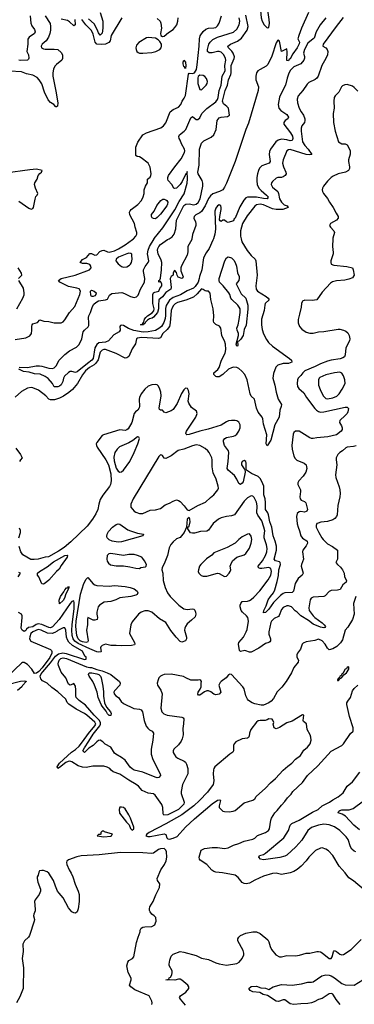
# Model space of a CAD drawing. Header units: inches. Extents: x 1384664 to 1536621, y 460766 to 646467.
# Tile 288 of 488: x 1472041 to 1475812, y 561373 to 572467. Entities that reach past the tile are written whole.
import ezdxf

# ---------------------------------------------------------------- set-up
doc = ezdxf.new("R2010")
doc.units = ezdxf.units.IN
doc.header["$MEASUREMENT"] = 0
doc.layers.add('B4576', color=7, linetype='Continuous')
doc.layers.add('B4577', color=7, linetype='Continuous')

msp = doc.modelspace()

# ---------------------------------------------------------------- linework, layer by layer
at = {"layer": 'B4576', "color": 5}
for points, elevation in [([(1474536, 570000), (1474544, 569964), (1474605, 569865), (1474650, 569812), (1474696, 569770), (1474702, 569750), (1474718, 569590), (1474704, 569470), (1474707, 569430), (1474721, 569410), (1474817, 569350), (1474840, 569330), (1474852, 569310), (1474809, 569270), (1474803, 569250), (1474797, 569190), (1474767, 569093), (1474765, 569030), (1474775, 568975), (1474790, 568928), (1474823, 568863), (1474846, 568830), (1474892, 568790), (1475080, 568650), (1475103, 568630), (1475108, 568610), (1475070, 568595), (1475010, 568594), (1474950, 568574), (1474929, 568551), (1474900, 568480), (1474894, 568430), (1474918, 568350), (1474931, 568270), (1474955, 568190), (1474991, 568130), (1474989, 568110), (1474974, 568066), (1474965, 567990), (1474917, 567903), (1474870, 567730), (1474830, 567666), (1474820, 567690), (1474825, 567790), (1474789, 567910), (1474782, 567970), (1474772, 567990), (1474730, 568046), (1474710, 568090), (1474687, 568190), (1474650, 568225), (1474639, 568250), (1474604, 568410), (1474577, 568470), (1474546, 568506), (1474510, 568536), (1474487, 568547), (1474451, 568551), (1474430, 568546), (1474395, 568530), (1474330, 568470), (1474290, 568444), (1474262, 568442), (1474250, 568448), (1474228, 568470), (1474228, 568490), (1474275, 568525), (1474291, 568549), (1474315, 568630), (1474356, 568710), (1474363, 568750), (1474360, 568810), (1474350, 568848), (1474325, 568890), (1474318, 568910), (1474308, 568990), (1474293, 569013), (1474250, 569033), (1474230, 569054), (1474227, 569070), (1474231, 569131), (1474223, 569210), (1474196, 569316), (1474187, 569387), (1474170, 569409), (1474147, 569407), (1474130, 569413), (1474109, 569429), (1474090, 569435), (1474042, 569378), (1473999, 569341), (1473914, 569306), (1473821, 569279), (1473795, 569265), (1473774, 569246), (1473758, 569222), (1473747, 569190), (1473738, 569050), (1473728, 569010), (1473705, 568975), (1473656, 568930), (1473630, 568883), (1473606, 568874), (1473415, 568885), (1473370, 568879), (1473359, 568870), (1473345, 568815), (1473310, 568758), (1473270, 568671), (1473250, 568656), (1473230, 568654), (1473128, 568708), (1473010, 568750), (1472990, 568750), (1472970, 568742), (1472950, 568722), (1472926, 568634), (1472901, 568599), (1472880, 568580), (1472829, 568550), (1472783, 568510), (1472750, 568467), (1472692, 568368), (1472638, 568302), (1472595, 568265), (1472535, 568225), (1472490, 568204), (1472434, 568186), (1472390, 568183), (1472370, 568193), (1472337, 568230), (1472253, 568293), (1472190, 568319), (1472170, 568324), (1472130, 568317), (1472061, 568279), (1471990, 568215)], 680), ([(1471990, 568865), (1472110, 568882), (1472155, 568905), (1472173, 568930), (1472180, 568970), (1472178, 569010), (1472182, 569030), (1472190, 569039), (1472243, 569057), (1472270, 569086), (1472312, 569072), (1472370, 569067), (1472431, 569051), (1472509, 569051), (1472530, 569062), (1472550, 569085), (1472603, 569170), (1472664, 569236), (1472720, 569370), (1472725, 569410), (1472710, 569435), (1472684, 569444), (1472590, 569460), (1472494, 569510), (1472479, 569530), (1472508, 569550), (1472666, 569590), (1472827, 569650), (1472847, 569670), (1472843, 569690), (1472830, 569710), (1472799, 569719), (1472750, 569720), (1472723, 569730), (1472750, 569764), (1472793, 569787), (1472830, 569834), (1472850, 569832), (1472890, 569816), (1472910, 569819), (1472945, 569855), (1472970, 569867), (1472990, 569870), (1473030, 569850), (1473049, 569849), (1473110, 569864), (1473155, 569885), (1473230, 569930), (1473311, 569989), (1473322, 570000)], 680), ([(1474224, 570000), (1474218, 569982), (1474176, 569890), (1474141, 569839), (1474114, 569786), (1474094, 569650), (1474066, 569574), (1474064, 569550), (1474052, 569510), (1474020, 569460), (1473999, 569441), (1473930, 569411), (1473852, 569368), (1473770, 569338), (1473730, 569307), (1473692, 569248), (1473685, 569215), (1473685, 569135), (1473681, 569099), (1473665, 569055), (1473638, 569010), (1473610, 568989), (1473570, 568967), (1473491, 568949), (1473433, 568947), (1473326, 568966), (1473267, 568987), (1473210, 569022), (1473190, 569027), (1473179, 569021), (1473170, 569010), (1473173, 568970), (1473164, 568950), (1473102, 568918), (1473042, 568850), (1473010, 568833), (1472935, 568825), (1472910, 568806), (1472890, 568770), (1472871, 568650), (1472855, 568630), (1472805, 568595), (1472690, 568499), (1472670, 568493), (1472630, 568505), (1472610, 568502), (1472590, 568491), (1472545, 568450), (1472534, 568430), (1472526, 568390), (1472510, 568355), (1472490, 568338), (1472471, 568329), (1472430, 568330), (1472410, 568370), (1472363, 568423), (1472327, 568447), (1472273, 568473), (1472210, 568478), (1472150, 568495), (1472085, 568505), (1472030, 568530)], 660), ([(1472034, 568554), (1472130, 568548), (1472226, 568566), (1472266, 568566), (1472290, 568564), (1472370, 568540), (1472410, 568538), (1472430, 568544), (1472453, 568567), (1472488, 568630), (1472550, 568695), (1472602, 568738), (1472681, 568779), (1472711, 568809), (1472740, 568870), (1472758, 568950), (1472770, 568970), (1472812, 569008), (1472819, 569021), (1472822, 569050), (1472817, 569110), (1472822, 569130), (1472841, 569170), (1472863, 569237), (1472878, 569262), (1472898, 569282), (1472930, 569300), (1473008, 569312), (1473030, 569320), (1473055, 569365), (1473079, 569381), (1473192, 569392), (1473223, 569383), (1473290, 569349), (1473330, 569338), (1473357, 569343), (1473376, 569364), (1473402, 569430), (1473448, 569510), (1473450, 569550), (1473436, 569630), (1473437, 569650), (1473454, 569686), (1473489, 569730), (1473497, 569750), (1473483, 569830), (1473489, 569869), (1473503, 569910), (1473556, 570000)], 660), ([(1475570, 570000), (1475566, 569910), (1475574, 569846), (1475572, 569828), (1475546, 569750), (1475546, 569730), (1475552, 569712), (1475580, 569700), (1475727, 569687), (1475790, 569670), (1475800, 569650), (1475810, 569590), (1475790, 569558), (1475750, 569544), (1475707, 569533), (1475610, 569526), (1475565, 569515), (1475543, 569497), (1475450, 569397), (1475390, 569310), (1475338, 569302), (1475253, 569307), (1475230, 569297), (1475223, 569290), (1475218, 569270), (1475213, 569230), (1475193, 569150), (1475181, 569090), (1475180, 569050), (1475193, 569010), (1475219, 568979), (1475268, 568948), (1475310, 568936), (1475350, 568937), (1475410, 568949), (1475470, 568953), (1475630, 568980), (1475650, 568981), (1475690, 568971), (1475717, 568957), (1475738, 568938), (1475755, 568910), (1475763, 568870), (1475758, 568850), (1475718, 568770), (1475710, 568690), (1475701, 568670), (1475682, 568658), (1475652, 568648), (1475550, 568632), (1475510, 568620), (1475430, 568591), (1475370, 568559), (1475255, 568510), (1475232, 568490), (1475210, 568459), (1475181, 568430), (1475171, 568410), (1475167, 568370), (1475173, 568333), (1475187, 568310), (1475242, 568262), (1475274, 568210), (1475366, 568086), (1475386, 568066), (1475410, 568052), (1475430, 568047), (1475470, 568048), (1475710, 568102), (1475730, 568102), (1475748, 568088), (1475741, 568050), (1475730, 568030), (1475710, 568006), (1475648, 567950), (1475647, 567930), (1475669, 567890), (1475675, 567870), (1475675, 567850), (1475663, 567830), (1475612, 567788), (1475512, 567768), (1475390, 567756), (1475350, 567747), (1475330, 567748), (1475310, 567756), (1475189, 567830), (1475148, 567832), (1475130, 567815), (1475123, 567796), (1475108, 567668), (1475110, 567630), (1475130, 567550), (1475144, 567524), (1475163, 567503), (1475246, 567470), (1475271, 567450), (1475275, 567430), (1475276, 567410), (1475265, 567370), (1475236, 567324), (1475187, 567270), (1475177, 567250), (1475176, 567230), (1475206, 567170), (1475207, 567150), (1475199, 567090), (1475202, 567070), (1475214, 567054), (1475250, 567038), (1475264, 567024), (1475284, 566950), (1475277, 566930), (1475270, 566925), (1475250, 566920), (1475210, 566926), (1475190, 566922), (1475170, 566904), (1475159, 566870), (1475167, 566787), (1475178, 566750), (1475196, 566710), (1475208, 566650), (1475227, 566627), (1475276, 566596), (1475281, 566590), (1475284, 566570), (1475270, 566539), (1475232, 566490), (1475230, 566470), (1475239, 566390), (1475218, 566330), (1475215, 566310), (1475234, 566230), (1475224, 566210), (1475178, 566170), (1475145, 566115), (1475128, 566030), (1475110, 566015), (1475030, 566008), (1475010, 566001), (1474979, 565981), (1474900, 565900), (1474850, 565825), (1474810, 565787), (1474790, 565785), (1474794, 565810), (1474817, 565863), (1474840, 565930), (1474867, 565970), (1474902, 566010), (1474915, 566045), (1474943, 566137), (1474956, 566204), (1474961, 566270), (1474980, 566330), (1474977, 566350), (1474970, 566359), (1474924, 566370), (1474910, 566390), (1474935, 566490), (1474935, 566535), (1474922, 566590), (1474897, 566650), (1474883, 566750), (1474861, 566810), (1474846, 566890), (1474839, 566910), (1474813, 566950), (1474813, 567027), (1474806, 567070), (1474793, 567113), (1474791, 567210), (1474770, 567264), (1474750, 567299), (1474730, 567322), (1474655, 567355), (1474599, 567390), (1474593, 567413), (1474595, 567470), (1474590, 567489), (1474570, 567500), (1474550, 567489), (1474540, 567470), (1474542, 567450), (1474570, 567406), (1474579, 567399), (1474582, 567370), (1474558, 567262), (1474550, 567245), (1474530, 567232), (1474510, 567243), (1474488, 567290), (1474462, 567330), (1474390, 567390), (1474378, 567410), (1474392, 567490), (1474399, 567590), (1474395, 567610), (1474349, 567670), (1474338, 567710), (1474339, 567730), (1474352, 567748), (1474370, 567758), (1474450, 567773), (1474470, 567781), (1474490, 567797), (1474511, 567830), (1474524, 567870), (1474524, 567904), (1474512, 567932), (1474490, 567948), (1474470, 567953), (1474430, 567952), (1474394, 567946), (1474370, 567937), (1474310, 567900), (1474166, 567854), (1474070, 567833), (1473950, 567792), (1473924, 567790), (1473916, 567796), (1473914, 567810), (1473922, 567830), (1474026, 567990), (1474040, 568030), (1474035, 568055), (1473978, 568098), (1473946, 568146), (1473940, 568170), (1473951, 568250), (1473945, 568290), (1473934, 568310), (1473910, 568314), (1473890, 568295), (1473866, 568254), (1473816, 568144), (1473770, 568076), (1473750, 568060), (1473690, 568038), (1473670, 568045), (1473650, 568069), (1473629, 568069), (1473616, 568076), (1473612, 568092), (1473635, 568230), (1473632, 568270), (1473617, 568317), (1473603, 568343), (1473590, 568354), (1473570, 568356), (1473530, 568353), (1473490, 568338), (1473450, 568303), (1473410, 568250), (1473392, 568210), (1473389, 568190), (1473391, 568110), (1473387, 568093), (1473371, 568069), (1473346, 568050), (1473331, 568029), (1473304, 567930), (1473262, 567858), (1473250, 567848), (1473230, 567840), (1473170, 567848), (1472986, 567790), (1472970, 567782), (1472910, 567704), (1472904, 567690), (1472906, 567670), (1472916, 567650), (1473011, 567510), (1473041, 567450), (1473067, 567350), (1473071, 567270), (1473063, 567230), (1473053, 567207), (1472979, 567110), (1472950, 567060), (1472933, 567010), (1472922, 566950), (1472901, 566899), (1472862, 566838), (1472801, 566759), (1472617, 566583), (1472541, 566519), (1472480, 566480), (1472366, 566414), (1472330, 566410), (1472248, 566388), (1472204, 566384), (1472166, 566386), (1472077, 566437), (1472055, 566470), (1472035, 566530)], 720), ([(1473983, 570000), (1473982, 569990), (1473938, 569910), (1473936, 569850), (1473930, 569816), (1473866, 569694), (1473858, 569670), (1473858, 569638), (1473885, 569570), (1473881, 569559), (1473870, 569550), (1473828, 569568), (1473815, 569590), (1473810, 569618), (1473790, 569642), (1473783, 569637), (1473771, 569610), (1473771, 569590), (1473750, 569574), (1473737, 569550), (1473749, 569451), (1473743, 569430), (1473688, 569392), (1473650, 569343), (1473610, 569310), (1473604, 569250), (1473607, 569210), (1473595, 569170), (1473550, 569115), (1473535, 569105), (1473504, 569096), (1473480, 569080), (1473459, 569061), (1473450, 569044), (1473440, 569040), (1473436, 569030), (1473402, 569030), (1473424, 569036), (1473428, 569050), (1473441, 569059), (1473448, 569092), (1473462, 569110), (1473483, 569130), (1473536, 569164), (1473552, 569188), (1473556, 569210), (1473542, 569270), (1473543, 569370), (1473550, 569388), (1473563, 569397), (1473609, 569410), (1473620, 569440), (1473642, 569470), (1473645, 569490), (1473630, 569518), (1473609, 569510), (1473609, 569530), (1473622, 569538), (1473630, 569554), (1473641, 569650), (1473642, 569730), (1473637, 569757), (1473626, 569786), (1473608, 569810), (1473601, 569830), (1473594, 569870), (1473599, 569890), (1473609, 569910), (1473630, 569933), (1473708, 569990), (1473724, 570000)], 640), ([(1472029, 569550), (1472066, 569590), (1472061, 569610), (1472023, 569670)], 720), ([(1472011, 569210), (1472077, 569330), (1472091, 569369), (1472093, 569390), (1472083, 569443), (1472033, 569530)], 720), ([(1471998, 567638), (1472051, 567570), (1472070, 567530), (1472050, 567508), (1472041, 567490)], 680), ([(1475833, 567667), (1475802, 567659), (1475730, 567651), (1475715, 567645), (1475679, 567610), (1475650, 567591), (1475627, 567570), (1475609, 567530), (1475607, 567510), (1475616, 567450), (1475599, 567339), (1475604, 567310), (1475643, 567203), (1475650, 567170), (1475653, 567130), (1475649, 567091), (1475627, 566993), (1475618, 566890), (1475612, 566870), (1475593, 566847), (1475570, 566833), (1475510, 566814), (1475435, 566805), (1475404, 566796), (1475390, 566790), (1475382, 566770), (1475384, 566750), (1475412, 566690), (1475446, 566630), (1475463, 566610), (1475510, 566562), (1475568, 566530), (1475623, 566490), (1475621, 566390), (1475605, 566350), (1475621, 566330), (1475658, 566298), (1475680, 566270), (1475697, 566230), (1475702, 566190), (1475724, 566150), (1475722, 566130), (1475682, 566098), (1475653, 566047), (1475621, 566039), (1475550, 566036), (1475530, 566024), (1475484, 565976), (1475470, 565970), (1475350, 565962), (1475325, 565950), (1475314, 565930), (1475299, 565841), (1475303, 565810), (1475347, 565750), (1475367, 565730), (1475450, 565673), (1475474, 565650), (1475488, 565630), (1475480, 565620), (1475470, 565616), (1475430, 565624), (1475350, 565656), (1475296, 565696), (1475211, 565750), (1475170, 565790), (1475145, 565805), (1475103, 565850), (1475070, 565863), (1475050, 565862), (1475010, 565845), (1474990, 565820), (1474967, 565753), (1474957, 565743), (1474910, 565721), (1474878, 565690), (1474870, 565675), (1474848, 565570), (1474850, 565545), (1474867, 565490), (1474868, 565470), (1474861, 565459), (1474850, 565450), (1474810, 565440), (1474735, 565385), (1474650, 565342), (1474630, 565341), (1474590, 565357), (1474578, 565358), (1474528, 565348), (1474518, 565358), (1474507, 565430), (1474511, 565450), (1474563, 565510), (1474595, 565570), (1474604, 565596), (1474620, 565690), (1474611, 565730), (1474599, 565750), (1474552, 565790), (1474539, 565810), (1474525, 565850), (1474525, 565870), (1474532, 565890), (1474550, 565912), (1474610, 565914), (1474630, 565922), (1474650, 565934), (1474679, 565961), (1474746, 566034), (1474843, 566157), (1474872, 566208), (1474880, 566250), (1474870, 566282), (1474850, 566295), (1474770, 566282), (1474750, 566283), (1474732, 566292), (1474728, 566310), (1474777, 566370), (1474813, 566430), (1474826, 566470), (1474830, 566510), (1474824, 566550), (1474797, 566630), (1474795, 566650), (1474802, 566710), (1474794, 566750), (1474770, 566822), (1474725, 566885), (1474715, 566910), (1474717, 566990), (1474710, 567030), (1474684, 567084), (1474670, 567100), (1474650, 567103), (1474610, 567081), (1474570, 567044), (1474461, 566890), (1474430, 566877), (1474370, 566869), (1474310, 566853), (1474280, 566840), (1474223, 566790), (1474170, 566714), (1474150, 566704), (1474078, 566702), (1474010, 566683), (1473990, 566681), (1473967, 566687), (1473938, 566730), (1473938, 566750), (1473950, 566762), (1473963, 566810), (1473959, 566839), (1473950, 566858), (1473930, 566838), (1473922, 566750), (1473894, 566690), (1473850, 566633), (1473810, 566619), (1473770, 566583), (1473746, 566554), (1473725, 566515), (1473706, 566430), (1473670, 566336), (1473646, 566294), (1473642, 566270), (1473656, 566230), (1473659, 566150), (1473679, 566070), (1473708, 566010), (1473736, 565970), (1473836, 565870), (1473890, 565830), (1473910, 565824), (1473930, 565821), (1473990, 565830), (1474005, 565825), (1474015, 565815), (1474022, 565790), (1474025, 565770), (1474019, 565741), (1473979, 565701), (1473930, 565660), (1473909, 565630), (1473901, 565610), (1473899, 565590), (1473920, 565510), (1473921, 565490), (1473910, 565470), (1473870, 565455), (1473850, 565462), (1473804, 565510), (1473745, 565585), (1473690, 565674), (1473617, 565717), (1473530, 565791), (1473490, 565805), (1473450, 565805), (1473410, 565790), (1473381, 565770), (1473310, 565684), (1473292, 565650), (1473279, 565550), (1473334, 565450), (1473338, 565430), (1473335, 565425), (1473302, 565418), (1473190, 565412), (1473130, 565418), (1473070, 565416), (1473010, 565430), (1472970, 565416), (1472957, 565403), (1472952, 565390), (1472959, 565350), (1472955, 565345), (1472930, 565342), (1472910, 565346), (1472830, 565377), (1472699, 565439), (1472664, 565464), (1472644, 565490), (1472632, 565530), (1472628, 565590), (1472631, 565650), (1472654, 565834), (1472656, 565896), (1472650, 565920), (1472630, 565912), (1472610, 565889), (1472485, 565710), (1472410, 565625), (1472390, 565617), (1472370, 565618), (1472290, 565652), (1472250, 565660), (1472226, 565654), (1472190, 565628), (1472142, 565618), (1472118, 565602), (1472110, 565584), (1472090, 565575), (1472069, 565590), (1472057, 565610), (1472069, 565730), (1472069, 565750), (1472060, 565770), (1472028, 565788)], 740), ([(1472031, 566629), (1472051, 566690), (1472051, 566711), (1472038, 566738)], 720), ([(1472025, 566190), (1472051, 566231), (1472030, 566237)], 740), ([(1475831, 565970), (1475804, 565890), (1475811, 565770), (1475793, 565710), (1475739, 565621), (1475710, 565589), (1475679, 565481), (1475655, 565445), (1475615, 565405), (1475570, 565380), (1475530, 565369), (1475510, 565385), (1475483, 565430), (1475450, 565469), (1475410, 565489), (1475367, 565473), (1475270, 565458), (1475237, 565443), (1475225, 565430), (1475206, 565374), (1475171, 565330), (1475164, 565310), (1475166, 565286), (1475182, 565250), (1475180, 565230), (1475130, 565170), (1475103, 565110), (1475045, 565010), (1474995, 564945), (1474944, 564896), (1474900, 564820), (1474877, 564790), (1474848, 564770), (1474790, 564745), (1474764, 564744), (1474690, 564758), (1474661, 564770), (1474618, 564798), (1474608, 564810), (1474588, 564850), (1474570, 564929), (1474557, 564950), (1474430, 565090), (1474410, 565092), (1474396, 565084), (1474367, 565050), (1474310, 565012), (1474300, 565000), (1474284, 564970), (1474307, 564890), (1474290, 564869), (1474250, 564861), (1474230, 564866), (1474196, 564896), (1474170, 564906), (1474150, 564904), (1474125, 564895), (1474070, 564855), (1474058, 564858), (1474049, 564869), (1474054, 564890), (1474076, 564924), (1474087, 564950), (1474085, 564990), (1474089, 565010), (1474083, 565023), (1474071, 565031), (1474054, 565026), (1473970, 565027), (1473913, 565050), (1473887, 565067), (1473750, 565095), (1473670, 565088), (1473650, 565083), (1473628, 565070), (1473610, 565050), (1473600, 565030), (1473590, 564990), (1473596, 564970), (1473632, 564912), (1473646, 564870), (1473633, 564710), (1473642, 564670), (1473667, 564647), (1473703, 564630), (1473867, 564607), (1473882, 564602), (1473891, 564590), (1473888, 564532), (1473878, 564482), (1473883, 564410), (1473874, 564366), (1473861, 564339), (1473830, 564296), (1473780, 564250), (1473770, 564230), (1473772, 564210), (1473781, 564190), (1473801, 564161), (1473825, 564145), (1473894, 564114), (1473910, 564100), (1473921, 564081), (1473935, 564030), (1473938, 563990), (1473935, 563970), (1473877, 563850), (1473861, 563770), (1473860, 563750), (1473895, 563650), (1473890, 563630), (1473850, 563586), (1473830, 563570), (1473750, 563526), (1473709, 563509), (1473666, 563506), (1473660, 563520), (1473656, 563590), (1473645, 563625), (1473567, 563730), (1473550, 563744), (1473490, 563753), (1473423, 563783), (1473379, 563830), (1473353, 563850), (1473270, 563898), (1473170, 563966), (1473093, 563993), (1473071, 564010), (1473056, 564030), (1473026, 564046), (1472990, 564055), (1472950, 564058), (1472865, 564055), (1472790, 564042), (1472750, 564046), (1472701, 564061), (1472630, 564106), (1472607, 564113), (1472589, 564111), (1472563, 564097), (1472490, 564040), (1472470, 564030), (1472464, 564050), (1472491, 564090), (1472625, 564215), (1472670, 564245), (1472710, 564282), (1472751, 564330), (1472817, 564423), (1472889, 564510), (1472898, 564530), (1472890, 564552), (1472798, 564630), (1472770, 564650), (1472678, 564698), (1472596, 564756), (1472575, 564775), (1472560, 564810), (1472470, 564895), (1472402, 564942), (1472350, 564990), (1472299, 565019), (1472280, 565040), (1472274, 565070), (1472284, 565096), (1472301, 565119), (1472390, 565220), (1472444, 565296), (1472478, 565322), (1472527, 565333), (1472566, 565326), (1472770, 565258), (1472790, 565263), (1472790, 565290), (1472777, 565297), (1472750, 565351), (1472637, 565417), (1472595, 565455), (1472579, 565479), (1472568, 565510), (1472560, 565590), (1472550, 565616), (1472530, 565614), (1472470, 565587), (1472463, 565577), (1472438, 565562), (1472408, 565552), (1472356, 565556), (1472284, 565590), (1472250, 565597), (1472189, 565571), (1472168, 565552), (1472154, 565514), (1472152, 565492), (1472166, 565466), (1472363, 565383), (1472388, 565370), (1472398, 565358), (1472402, 565350), (1472402, 565330), (1472380, 565280), (1472295, 565165), (1472257, 565123), (1472230, 565104), (1472210, 565099), (1472179, 565150), (1472130, 565202), (1472090, 565226), (1472074, 565226), (1472061, 565219), (1471910, 565075)], 760), ([(1471890, 564974), (1472050, 565015), (1472099, 565019), (1472115, 565015), (1472116, 565010), (1472074, 564966), (1472065, 564950), (1472018, 564910)], 760), ([(1475922, 562662), (1475803, 562763), (1475750, 562800), (1475710, 562855), (1475640, 562930), (1475570, 563050), (1475522, 563102), (1475490, 563122), (1475450, 563135), (1475430, 563133), (1475375, 563105), (1475298, 563030), (1475270, 562990), (1475213, 562930), (1475170, 562894), (1475130, 562870), (1475090, 562856), (1474990, 562835), (1474930, 562851), (1474890, 562849), (1474790, 562817), (1474690, 562773), (1474630, 562737), (1474594, 562730), (1474570, 562735), (1474550, 562746), (1474504, 562804), (1474468, 562828), (1474325, 562855), (1474250, 562863), (1474230, 562870), (1474206, 562886), (1474150, 562950), (1474076, 562996), (1474066, 563010), (1474065, 563030), (1474088, 563110), (1474124, 563130), (1474210, 563141), (1474270, 563141), (1474350, 563130), (1474390, 563137), (1474450, 563166), (1474510, 563184), (1474570, 563210), (1474670, 563235), (1474690, 563244), (1474723, 563277), (1474810, 563308), (1474847, 563330), (1474856, 563350), (1474870, 563450), (1474878, 563470), (1474918, 563530), (1474944, 563556), (1474990, 563619), (1475030, 563659), (1475060, 563700), (1475099, 563741), (1475118, 563770), (1475228, 563872), (1475284, 563950), (1475400, 564060), (1475550, 564226), (1475670, 564291), (1475692, 564308), (1475770, 564423), (1475799, 564450), (1475801, 564490), (1475757, 564617), (1475728, 564750), (1475729, 564770), (1475738, 564790), (1475768, 564830), (1475793, 564907), (1475810, 564933), (1475850, 564970)], 760), ([(1475831, 563091), (1475810, 563099), (1475783, 563123), (1475770, 563147), (1475743, 563230), (1475722, 563262), (1475650, 563331), (1475590, 563373), (1475530, 563396), (1475470, 563402), (1475410, 563392), (1475330, 563365), (1475288, 563332), (1475219, 563221), (1475153, 563147), (1475050, 563054), (1475030, 563044), (1474972, 563028), (1474790, 563002), (1474756, 563010), (1474736, 563030), (1474743, 563050), (1474790, 563063), (1474810, 563076), (1475018, 563250), (1475070, 563330), (1475088, 563390), (1475107, 563410), (1475190, 563449), (1475340, 563540), (1475403, 563570), (1475451, 563609), (1475532, 563650), (1475570, 563678), (1475630, 563710), (1475685, 563755), (1475733, 563830), (1475790, 563879), (1475875, 563990)], 740), ([(1475870, 563338), (1475807, 563390), (1475713, 563493), (1475677, 563517), (1475632, 563530), (1475638, 563550), (1475650, 563557), (1475670, 563563), (1475756, 563564), (1475800, 563580), (1475914, 563666)], 720), ([(1473529, 561370), (1473533, 561390), (1473529, 561410), (1473499, 561470), (1473338, 561538), (1473294, 561570), (1473278, 561590), (1473298, 561650), (1473296, 561664), (1473287, 561690), (1473264, 561730), (1473248, 561808), (1473259, 561850), (1473270, 561868), (1473311, 561889), (1473326, 561910), (1473357, 562070), (1473375, 562130), (1473398, 562190), (1473400, 562210), (1473410, 562230), (1473430, 562242), (1473450, 562247), (1473530, 562250), (1473565, 562270), (1473573, 562290), (1473579, 562310), (1473575, 562350), (1473558, 562370), (1473530, 562389), (1473510, 562415), (1473504, 562430), (1473503, 562450), (1473507, 562473), (1473544, 562530), (1473574, 562606), (1473616, 562690), (1473619, 562730), (1473593, 562770), (1473592, 562790), (1473633, 562890), (1473672, 562948), (1473691, 562989), (1473698, 563030), (1473695, 563090), (1473689, 563110), (1473670, 563128), (1473630, 563127), (1473604, 563116), (1473550, 563078), (1473530, 563072), (1473430, 563081), (1473177, 563083), (1472937, 563057), (1472735, 563045), (1472684, 563036), (1472590, 563003), (1472573, 562987), (1472569, 562970), (1472573, 562950), (1472598, 562890), (1472622, 562850), (1472640, 562810), (1472668, 562728), (1472702, 562650), (1472712, 562610), (1472713, 562530), (1472700, 562450), (1472690, 562417), (1472670, 562402), (1472650, 562404), (1472630, 562417), (1472590, 562461), (1472533, 562573), (1472485, 562625), (1472469, 562649), (1472445, 562705), (1472424, 562770), (1472370, 562852), (1472350, 562866), (1472310, 562880), (1472290, 562882), (1472263, 562877), (1472256, 562864), (1472251, 562830), (1472239, 562810), (1472237, 562790), (1472246, 562750), (1472276, 562670), (1472277, 562650), (1472259, 562610), (1472216, 562550), (1472207, 562530), (1472216, 562444), (1472215, 562425), (1472200, 562390), (1472198, 562370), (1472208, 562330), (1472204, 562310), (1472153, 562147), (1472142, 562130), (1472096, 562090), (1472078, 562050), (1472082, 561970), (1472070, 561890), (1472085, 561785), (1472079, 561550), (1472044, 561456), (1472004, 561390)], 780), ([(1473910, 561362), (1473853, 561430), (1473844, 561450), (1473853, 561470), (1473912, 561510), (1473947, 561550), (1473947, 561570), (1473937, 561590), (1473870, 561646), (1473850, 561656), (1473830, 561656), (1473790, 561646), (1473730, 561649), (1473710, 561645), (1473687, 561650), (1473722, 561658), (1473725, 561670), (1473742, 561678), (1473756, 561704), (1473760, 561730), (1473758, 561750), (1473727, 561810), (1473726, 561826), (1473733, 561870), (1473750, 561914), (1473770, 561937), (1473850, 561967), (1473890, 561962), (1474030, 561924), (1474090, 561894), (1474170, 561878), (1474250, 561841), (1474290, 561828), (1474370, 561816), (1474490, 561834), (1474514, 561850), (1474549, 561890), (1474567, 561930), (1474568, 561948), (1474558, 561978), (1474501, 562090), (1474499, 562110), (1474509, 562130), (1474529, 562150), (1474590, 562176), (1474670, 562191), (1474710, 562191), (1474750, 562173), (1474839, 562099), (1474850, 562076), (1474863, 562023), (1474879, 561990), (1474928, 561930), (1474970, 561907), (1474990, 561908), (1475050, 561925), (1475150, 561921), (1475194, 561926), (1475270, 561948), (1475310, 561949), (1475390, 561967), (1475410, 561967), (1475430, 561965), (1475450, 561955), (1475530, 561890), (1475550, 561888), (1475561, 561910), (1475576, 561964), (1475590, 561978), (1475610, 561969), (1475650, 561937), (1475670, 561929), (1475690, 561935), (1475777, 561990), (1475890, 562105)], 760), ([(1475653, 561370), (1475608, 561428), (1475577, 561477), (1475570, 561487), (1475554, 561494), (1475527, 561490), (1475450, 561438), (1475410, 561428), (1475360, 561400), (1475331, 561389), (1475290, 561381), (1475210, 561380), (1475130, 561371), (1475090, 561378), (1475030, 561423), (1475010, 561424), (1474956, 561404), (1474930, 561410), (1474834, 561474), (1474785, 561485), (1474746, 561506), (1474670, 561513), (1474638, 561530), (1474625, 561550), (1474650, 561574), (1474710, 561579), (1474760, 561560), (1474810, 561554), (1474850, 561541), (1474898, 561570), (1474990, 561595), (1475112, 561588), (1475216, 561604), (1475290, 561621), (1475330, 561622), (1475350, 561627), (1475446, 561694), (1475490, 561704), (1475530, 561700), (1475550, 561694), (1475590, 561670), (1475670, 561608), (1475710, 561592), (1475811, 561590), (1475910, 561648)], 740)]:
    msp.add_lwpolyline(points, dxfattribs=dict(at, elevation=elevation))
for points, elevation in [([(1473270, 569836), (1473250, 569831), (1473153, 569790), (1473129, 569770), (1473123, 569750), (1473150, 569718), (1473190, 569685), (1473210, 569678), (1473250, 569684), (1473279, 569701), (1473290, 569711), (1473300, 569730), (1473307, 569770), (1473306, 569810), (1473304, 569824), (1473294, 569834)], 680), ([(1474490, 568789), (1474479, 568810), (1474508, 568910), (1474508, 568930), (1474492, 568970), (1474490, 568990), (1474504, 569030), (1474516, 569090), (1474526, 569170), (1474524, 569210), (1474515, 569230), (1474499, 569250), (1474433, 569313), (1474422, 569330), (1474409, 569370), (1474398, 569390), (1474336, 569470), (1474293, 569510), (1474288, 569530), (1474291, 569550), (1474354, 569750), (1474370, 569785), (1474390, 569797), (1474430, 569783), (1474456, 569756), (1474471, 569731), (1474484, 569690), (1474496, 569616), (1474514, 569574), (1474516, 569556), (1474510, 569529), (1474482, 569490), (1474538, 569378), (1474588, 569328), (1474613, 569250), (1474614, 569206), (1474594, 569026), (1474570, 568978), (1474560, 568910), (1474532, 568868), (1474510, 568847), (1474497, 568843), (1474498, 568802), (1474494, 568790)], 660), ([(1472870, 569347), (1472850, 569347), (1472842, 569362), (1472838, 569410), (1472850, 569421), (1472879, 569410), (1472904, 569390), (1472901, 569370), (1472890, 569357)], 660), ([(1475650, 568495), (1475590, 568488), (1475490, 568465), (1475424, 568436), (1475416, 568430), (1475409, 568411), (1475410, 568350), (1475415, 568330), (1475430, 568290), (1475465, 568225), (1475490, 568200), (1475510, 568194), (1475570, 568205), (1475614, 568226), (1475641, 568250), (1475676, 568304), (1475708, 568370), (1475706, 568410), (1475690, 568456), (1475670, 568485)], 740), ([(1473370, 567766), (1473315, 567725), (1473270, 567698), (1473167, 567653), (1473139, 567630), (1473114, 567590), (1473101, 567539), (1473105, 567495), (1473130, 567415), (1473150, 567382), (1473170, 567369), (1473190, 567373), (1473210, 567390), (1473281, 567490), (1473331, 567589), (1473373, 567690), (1473391, 567750), (1473385, 567765)], 740), ([(1474030, 567676), (1473990, 567667), (1473891, 567629), (1473827, 567613), (1473750, 567553), (1473690, 567523), (1473670, 567526), (1473650, 567558), (1473642, 567562), (1473630, 567564), (1473610, 567547), (1473321, 567070), (1473294, 567010), (1473295, 566975), (1473333, 566930), (1473350, 566917), (1473390, 566902), (1473430, 566904), (1473510, 566942), (1473570, 566943), (1473630, 566959), (1473679, 567001), (1473730, 567020), (1473770, 567044), (1473810, 567056), (1473830, 567050), (1473850, 567038), (1473895, 566990), (1473930, 566945), (1473950, 566938), (1474050, 566994), (1474136, 567030), (1474190, 567084), (1474230, 567112), (1474276, 567170), (1474281, 567190), (1474279, 567210), (1474255, 567290), (1474223, 567363), (1474209, 567430), (1474211, 567510), (1474207, 567530), (1474178, 567590), (1474160, 567610), (1474130, 567634), (1474072, 567670)], 740), ([(1473150, 566580), (1473083, 566590), (1473050, 566607), (1473028, 566630), (1473023, 566643), (1473026, 566670), (1473041, 566699), (1473089, 566751), (1473130, 566781), (1473150, 566787), (1473170, 566783), (1473261, 566721), (1473290, 566707), (1473370, 566683), (1473437, 566670), (1473430, 566650), (1473190, 566586)], 720), ([(1474630, 566674), (1474610, 566672), (1474550, 566640), (1474510, 566609), (1474468, 566570), (1474381, 566519), (1474230, 566459), (1474205, 566435), (1474146, 566394), (1474082, 566330), (1474069, 566310), (1474055, 566270), (1474052, 566250), (1474060, 566230), (1474086, 566206), (1474110, 566197), (1474150, 566198), (1474270, 566230), (1474290, 566228), (1474350, 566195), (1474370, 566198), (1474402, 566230), (1474414, 566250), (1474419, 566270), (1474414, 566310), (1474419, 566330), (1474441, 566370), (1474490, 566412), (1474570, 566436), (1474590, 566454), (1474630, 566514), (1474650, 566570), (1474656, 566610), (1474650, 566649)], 760), ([(1472310, 566106), (1472290, 566110), (1472256, 566190), (1472241, 566210), (1472243, 566230), (1472263, 566250), (1472350, 566304), (1472421, 566359), (1472550, 566432), (1472575, 566435), (1472579, 566430), (1472575, 566410), (1472510, 566318), (1472485, 566275), (1472457, 566250), (1472370, 566153), (1472330, 566117)], 720), ([(1473068, 566452), (1473047, 566450), (1473029, 566431), (1473023, 566390), (1473028, 566368), (1473042, 566342), (1473066, 566326), (1473130, 566312), (1473213, 566313), (1473283, 566303), (1473350, 566286), (1473390, 566285), (1473405, 566295), (1473458, 566302), (1473468, 566310), (1473469, 566330), (1473449, 566370), (1473430, 566396), (1473416, 566410), (1473370, 566430), (1473330, 566441), (1473270, 566443), (1473210, 566429)], 740), ([(1473050, 566085), (1473110, 566094), (1473230, 566082), (1473286, 566070), (1473330, 566055), (1473365, 566030), (1473373, 566010), (1473364, 565990), (1473350, 565982), (1473293, 565967), (1473170, 565952), (1473125, 565930), (1473070, 565913), (1472994, 565906), (1472941, 565870), (1472925, 565850), (1472910, 565790), (1472909, 565769), (1472920, 565730), (1472913, 565710), (1472890, 565701), (1472870, 565703), (1472810, 565731), (1472804, 565716), (1472804, 565650), (1472796, 565590), (1472814, 565470), (1472810, 565460), (1472806, 565454), (1472789, 565451), (1472750, 565458), (1472723, 565470), (1472702, 565490), (1472687, 565530), (1472675, 565630), (1472679, 565690), (1472725, 565995), (1472766, 566114), (1472790, 566163), (1472810, 566183), (1472870, 566112), (1472890, 566098), (1472910, 566092)], 720), ([(1472490, 565887), (1472487, 565927), (1472502, 565970), (1472540, 566020), (1472550, 566042), (1472570, 566066), (1472575, 566065), (1472586, 566074), (1472590, 566085), (1472594, 566074), (1472590, 566055), (1472560, 566000), (1472545, 565950), (1472530, 565923)], 720), ([(1472830, 565168), (1472850, 565170), (1472910, 565144), (1472970, 565130), (1473027, 565110), (1473068, 565090), (1473167, 565010), (1473173, 564990), (1473168, 564970), (1473110, 564905), (1473102, 564890), (1473105, 564870), (1473124, 564850), (1473155, 564830), (1473185, 564785), (1473210, 564764), (1473328, 564708), (1473390, 564699), (1473410, 564690), (1473426, 564670), (1473443, 564570), (1473468, 564508), (1473485, 564485), (1473506, 564466), (1473533, 564450), (1473548, 564430), (1473543, 564350), (1473523, 564250), (1473524, 564190), (1473540, 564130), (1473624, 563970), (1473628, 563950), (1473610, 563930), (1473590, 563927), (1473568, 563932), (1473430, 563988), (1473330, 564012), (1473310, 564025), (1473287, 564047), (1473230, 564123), (1473190, 564155), (1473126, 564190), (1473110, 564204), (1473070, 564270), (1473004, 564304), (1472978, 564330), (1472950, 564348), (1472930, 564345), (1472910, 564331), (1472868, 564290), (1472821, 564259), (1472770, 564212), (1472760, 564220), (1472753, 564230), (1472770, 564265), (1472822, 564338), (1472870, 564416), (1472946, 564510), (1472953, 564530), (1472951, 564550), (1472936, 564576), (1472879, 564630), (1472784, 564744), (1472710, 564797), (1472679, 564830), (1472673, 564850), (1472675, 564915), (1472670, 564958), (1472650, 564988), (1472641, 564979), (1472610, 564969), (1472590, 564979), (1472560, 565050), (1472510, 565115), (1472477, 565190), (1472475, 565210), (1472480, 565230), (1472487, 565250), (1472505, 565270), (1472530, 565277), (1472569, 565270), (1472796, 565176)], 740), ([(1475750, 565175), (1475730, 565171), (1475725, 565155), (1475710, 565149), (1475681, 565099), (1475670, 565094), (1475663, 565077), (1475650, 565071), (1475645, 565055), (1475636, 565050), (1475637, 565043), (1475630, 565044), (1475622, 565030), (1475623, 565023), (1475630, 565022), (1475641, 565030), (1475642, 565038), (1475669, 565050), (1475694, 565086), (1475724, 565110), (1475749, 565150)], 780), ([(1473050, 564626), (1473030, 564645), (1473017, 564677), (1472970, 564733), (1472960, 564750), (1472926, 564830), (1472915, 564890), (1472886, 564970), (1472866, 565010), (1472823, 565070), (1472815, 565090), (1472824, 565110), (1472855, 565110), (1472910, 565098), (1472933, 565090), (1472952, 565070), (1472960, 565050), (1472979, 564959), (1472986, 564894), (1472984, 564844), (1472998, 564770), (1473020, 564720), (1473064, 564670), (1473072, 564650), (1473070, 564629)], 720), ([(1475230, 564636), (1475110, 564563), (1475050, 564544), (1474970, 564492), (1474930, 564479), (1474909, 564490), (1474899, 564530), (1474904, 564550), (1474895, 564575), (1474885, 564585), (1474850, 564589), (1474830, 564577), (1474808, 564572), (1474753, 564573), (1474730, 564569), (1474710, 564554), (1474646, 564470), (1474631, 564430), (1474627, 564393), (1474619, 564381), (1474607, 564373), (1474550, 564363), (1474478, 564330), (1474459, 564310), (1474452, 564290), (1474452, 564230), (1474445, 564215), (1474409, 564191), (1474240, 564050), (1474228, 564030), (1474225, 564015), (1474222, 563970), (1474231, 563890), (1474221, 563850), (1474156, 563764), (1474067, 563670), (1474003, 563610), (1473869, 563510), (1473690, 563405), (1473502, 563310), (1473474, 563290), (1473462, 563270), (1473484, 563264), (1473510, 563265), (1473670, 563295), (1473688, 563288), (1473700, 563250), (1473710, 563237), (1473730, 563233), (1473770, 563245), (1473815, 563265), (1473910, 563370), (1474010, 563463), (1474210, 563633), (1474270, 563672), (1474296, 563676), (1474306, 563670), (1474291, 563610), (1474291, 563591), (1474331, 563550), (1474350, 563544), (1474401, 563541), (1474448, 563548), (1474470, 563558), (1474570, 563644), (1474670, 563674), (1474690, 563690), (1474706, 563714), (1474811, 563809), (1474868, 563870), (1474923, 563917), (1475010, 564010), (1475062, 564058), (1475109, 564091), (1475150, 564136), (1475204, 564176), (1475244, 564236), (1475283, 564270), (1475313, 564310), (1475326, 564350), (1475322, 564382), (1475314, 564410), (1475280, 564470), (1475274, 564534), (1475241, 564561), (1475237, 564570), (1475242, 564630)], 780), ([(1473190, 563596), (1473170, 563595), (1473162, 563570), (1473167, 563527), (1473245, 563425), (1473275, 563395), (1473290, 563356), (1473310, 563337), (1473329, 563350), (1473327, 563370), (1473291, 563470), (1473270, 563509), (1473230, 563575), (1473210, 563590)], 780), ([(1472990, 563326), (1472970, 563326), (1472954, 563310), (1472954, 563290), (1472950, 563286), (1472930, 563286), (1472914, 563270), (1472990, 563260), (1473070, 563269), (1473075, 563270), (1473078, 563282), (1473086, 563290), (1472998, 563318)], 780)]:
    msp.add_lwpolyline(points, close=True, dxfattribs=dict(at, elevation=elevation))
at = {"layer": 'B4577', "color": 5}
for points, elevation in [([(1474770, 572770), (1474750, 572756), (1474732, 572730), (1474726, 572690), (1474731, 572650), (1474755, 572570), (1474762, 572490), (1474775, 572450), (1474797, 572410), (1474830, 572375), (1474850, 572381), (1474857, 572430), (1474854, 572470), (1474825, 572650), (1474796, 572756), (1474787, 572767)], 640), ([(1473490, 572268), (1473470, 572262), (1473385, 572210), (1473358, 572182), (1473351, 572150), (1473354, 572130), (1473362, 572110), (1473378, 572098), (1473392, 572092), (1473430, 572089), (1473530, 572098), (1473576, 572110), (1473622, 572130), (1473636, 572150), (1473640, 572170), (1473638, 572190), (1473622, 572222), (1473602, 572242), (1473570, 572258)], 720), ([(1473910, 571918), (1473898, 571938), (1473890, 571941), (1473883, 571970), (1473882, 571990), (1473890, 572010), (1473911, 571990), (1473914, 571946)], 680), ([(1474070, 571841), (1474052, 571828), (1474048, 571812), (1474050, 571750), (1474070, 571682), (1474090, 571676), (1474142, 571730), (1474155, 571750), (1474157, 571770), (1474145, 571805), (1474128, 571828), (1474110, 571837)], 680), ([(1473570, 570225), (1473550, 570226), (1473536, 570236), (1473527, 570250), (1473528, 570272), (1473557, 570310), (1473587, 570373), (1473633, 570430), (1473655, 570445), (1473670, 570446), (1473690, 570439), (1473700, 570430), (1473709, 570410), (1473708, 570390), (1473698, 570370), (1473630, 570277), (1473590, 570237)], 660)]:
    msp.add_lwpolyline(points, close=True, dxfattribs=dict(at, elevation=elevation))
for points, elevation in [([(1472330, 572510), (1472383, 572423), (1472390, 572390), (1472388, 572350), (1472380, 572310), (1472365, 572270), (1472338, 572230), (1472296, 572190), (1472284, 572170), (1472287, 572150), (1472310, 572139), (1472330, 572136), (1472430, 572137), (1472470, 572130), (1472510, 572098), (1472525, 572070), (1472525, 572030), (1472517, 572010), (1472456, 571964), (1472438, 571942), (1472422, 571910), (1472414, 571870), (1472414, 571830), (1472450, 571662), (1472470, 571530), (1472468, 571492), (1472455, 571485), (1472450, 571485), (1472428, 571510), (1472390, 571535), (1472364, 571564), (1472322, 571650), (1472290, 571743), (1472262, 571790), (1472237, 571817), (1472190, 571843), (1472117, 571857), (1472061, 571881), (1471930, 571886)], 680), ([(1472159, 572510), (1472167, 572427), (1472180, 572400), (1472210, 572356), (1472214, 572330), (1472207, 572310), (1472148, 572272), (1472133, 572247), (1472134, 572190), (1472123, 572110), (1472139, 572070), (1472145, 572035), (1472139, 572021), (1472128, 572012), (1472050, 572009), (1472030, 572012)], 660), ([(1472662, 572470), (1472666, 572410), (1472650, 572400), (1472603, 572443), (1472579, 572459), (1472510, 572475)], 680), ([(1473193, 572487), (1473071, 572289), (1473060, 572230), (1473046, 572210), (1473010, 572192), (1472966, 572186), (1472909, 572190), (1472893, 572213), (1472870, 572304), (1472850, 572345), (1472788, 572408), (1472740, 572470)], 680), ([(1472950, 572550), (1472977, 572450), (1472980, 572370), (1472970, 572317), (1472950, 572293), (1472930, 572319), (1472916, 572356), (1472880, 572420), (1472817, 572477)], 660), ([(1473322, 570000), (1473351, 570030), (1473360, 570050), (1473360, 570070), (1473343, 570130), (1473336, 570170), (1473284, 570270), (1473280, 570300), (1473285, 570315), (1473297, 570330), (1473374, 570386), (1473414, 570430), (1473434, 570470), (1473444, 570510), (1473445, 570550), (1473459, 570590), (1473482, 570630), (1473482, 570670), (1473510, 570694), (1473519, 570710), (1473523, 570730), (1473510, 570804), (1473490, 570850), (1473410, 570912), (1473390, 570922), (1473365, 570925), (1473350, 570939), (1473350, 571030), (1473372, 571088), (1473429, 571170), (1473470, 571191), (1473632, 571250), (1473662, 571270), (1473690, 571304), (1473737, 571430), (1473770, 571456), (1473830, 571482), (1473858, 571510), (1473872, 571550), (1473896, 571584), (1473910, 571614), (1473945, 571855), (1473950, 571863), (1473990, 571862), (1474010, 571868), (1474032, 571908), (1474043, 571957), (1474065, 572170), (1474066, 572250), (1474075, 572285), (1474110, 572335), (1474139, 572361), (1474170, 572371), (1474230, 572375), (1474250, 572381), (1474270, 572398), (1474288, 572430), (1474314, 572510)], 680), ([(1473556, 570000), (1473558, 570002), (1473656, 570124), (1473790, 570324), (1473840, 570420), (1473895, 570505), (1473927, 570627), (1473933, 570673), (1473930, 570755), (1473926, 570734), (1473910, 570724), (1473874, 570646), (1473850, 570612), (1473810, 570570), (1473790, 570564), (1473779, 570570), (1473756, 570610), (1473714, 570654), (1473709, 570669), (1473711, 570690), (1473720, 570710), (1473789, 570811), (1473861, 570899), (1473898, 570970), (1473902, 570990), (1473898, 571010), (1473865, 571070), (1473851, 571110), (1473838, 571130), (1473836, 571150), (1473841, 571170), (1473895, 571210), (1473912, 571230), (1473970, 571361), (1473990, 571375), (1474030, 571342), (1474050, 571342), (1474070, 571362), (1474095, 571410), (1474152, 571468), (1474250, 571540), (1474270, 571569), (1474277, 571590), (1474291, 571670), (1474312, 571730), (1474324, 571830), (1474357, 571890), (1474354, 571950), (1474363, 572010), (1474361, 572030), (1474342, 572070), (1474310, 572100), (1474290, 572108), (1474270, 572109), (1474210, 572094), (1474175, 572095), (1474156, 572110), (1474156, 572130), (1474174, 572190), (1474187, 572213), (1474217, 572243), (1474270, 572272), (1474450, 572328), (1474490, 572362), (1474515, 572410), (1474521, 572450), (1474515, 572490)], 660), ([(1473590, 572481), (1473626, 572450), (1473633, 572430), (1473639, 572370), (1473628, 572310), (1473631, 572290), (1473650, 572279), (1473670, 572281), (1473717, 572323), (1473770, 572357), (1473790, 572378), (1473811, 572411), (1473823, 572450), (1473828, 572490)], 720), ([(1473724, 570000), (1473759, 570021), (1473784, 570050), (1473802, 570110), (1473807, 570210), (1473890, 570372), (1473915, 570390), (1473950, 570392), (1474003, 570383), (1474030, 570388), (1474053, 570407), (1474075, 570450), (1474105, 570590), (1474106, 570626), (1474096, 570656), (1474051, 570730), (1474047, 570750), (1474064, 570830), (1474068, 571010), (1474090, 571075), (1474116, 571104), (1474198, 571142), (1474230, 571170), (1474255, 571230), (1474267, 571330), (1474290, 571360), (1474310, 571370), (1474383, 571377), (1474406, 571390), (1474394, 571470), (1474377, 571490), (1474339, 571519), (1474326, 571550), (1474358, 571670), (1474384, 571730), (1474396, 571790), (1474419, 571850), (1474423, 571870), (1474423, 571950), (1474457, 572030), (1474461, 572050), (1474447, 572090), (1474432, 572112), (1474393, 572150), (1474386, 572170), (1474416, 572190), (1474495, 572225), (1474541, 572259), (1474603, 572350), (1474616, 572390), (1474590, 572518)], 640), ([(1475296, 572550), (1475216, 572370), (1475187, 572290), (1475177, 572250), (1475194, 572214), (1475190, 572195), (1475170, 572152), (1475118, 572082), (1475090, 572028), (1475079, 572021), (1475070, 572005), (1475050, 572006), (1475057, 572110), (1475053, 572133), (1475050, 572138), (1474990, 572108), (1474970, 572226), (1474950, 572238), (1474930, 572208), (1474882, 572058), (1474838, 571962), (1474818, 571942), (1474750, 571908), (1474726, 571890), (1474711, 571870), (1474701, 571830), (1474701, 571790), (1474732, 571710), (1474727, 571670), (1474620, 571300), (1474589, 571230), (1474470, 570870), (1474370, 570625), (1474350, 570579), (1474330, 570549), (1474293, 570530), (1474216, 570504), (1474190, 570483), (1474170, 570454), (1474130, 570370), (1474090, 570306), (1474070, 570290), (1474026, 570270), (1474008, 570250), (1474005, 570230), (1474024, 570190), (1474028, 570170), (1474025, 570150), (1473988, 570048), (1473983, 570000)], 640), ([(1475490, 572487), (1475429, 572411), (1475381, 572330), (1475359, 572261), (1475350, 572250), (1475290, 572203), (1475250, 572133), (1475240, 572090), (1475252, 572052), (1475252, 572032), (1475243, 572010), (1475210, 571971), (1475130, 571938), (1475090, 571894), (1475070, 571854), (1475055, 571810), (1475038, 571730), (1474990, 571643), (1474970, 571596), (1474953, 571513), (1474960, 571470), (1474983, 571443), (1475050, 571400), (1475072, 571370), (1475064, 571350), (1475034, 571330), (1475017, 571310), (1475018, 571290), (1475094, 571194), (1475115, 571155), (1475120, 571130), (1475110, 571106), (1475090, 571104), (1475050, 571114), (1474990, 571120), (1474953, 571110), (1474929, 571091), (1474869, 571010), (1474857, 570983), (1474851, 570950), (1474863, 570870), (1474854, 570850), (1474770, 570821), (1474745, 570795), (1474733, 570770), (1474721, 570730), (1474715, 570690), (1474713, 570650), (1474717, 570610), (1474737, 570570), (1474761, 570541), (1474821, 570490), (1474840, 570470), (1474839, 570461), (1474831, 570449), (1474788, 570452), (1474710, 570469), (1474610, 570466), (1474590, 570461), (1474566, 570434), (1474521, 570359), (1474470, 570232), (1474458, 570222), (1474450, 570201), (1474390, 570182), (1474370, 570188), (1474350, 570209), (1474330, 570209), (1474310, 570194), (1474300, 570200), (1474294, 570214), (1474296, 570250), (1474312, 570328), (1474312, 570352), (1474307, 570370), (1474290, 570382), (1474269, 570370), (1474250, 570342), (1474241, 570310), (1474249, 570109), (1474240, 570050), (1474224, 570000)], 660), ([(1475688, 572492), (1475608, 572392), (1475461, 572190), (1475458, 572170), (1475490, 572152), (1475507, 572130), (1475513, 572110), (1475509, 572071), (1475493, 572030), (1475448, 571952), (1475403, 571830), (1475390, 571809), (1475370, 571792), (1475301, 571759), (1475279, 571741), (1475231, 571669), (1475181, 571610), (1475170, 571570), (1475173, 571530), (1475191, 571470), (1475212, 571430), (1475240, 571390), (1475256, 571350), (1475256, 571330), (1475250, 571310), (1475220, 571270), (1475214, 571246), (1475214, 571210), (1475230, 571091), (1475253, 571050), (1475291, 571010), (1475335, 570950), (1475310, 570944), (1475270, 570948), (1475090, 571004), (1475070, 571002), (1475052, 570990), (1475012, 570890), (1475004, 570850), (1475013, 570810), (1475042, 570750), (1475044, 570730), (1475033, 570710), (1475010, 570696), (1474990, 570691), (1474950, 570690), (1474930, 570683), (1474890, 570646), (1474879, 570630), (1474874, 570610), (1474890, 570580), (1474950, 570530), (1474959, 570510), (1474969, 570450), (1474992, 570410), (1475023, 570383), (1475055, 570370), (1475066, 570350), (1475007, 570330), (1474933, 570327), (1474890, 570337), (1474790, 570383), (1474750, 570390), (1474710, 570382), (1474690, 570367), (1474603, 570257), (1474553, 570170), (1474529, 570090), (1474529, 570029), (1474536, 570000)], 680), ([(1475850, 571661), (1475810, 571703), (1475790, 571717), (1475730, 571737), (1475705, 571735), (1475679, 571721), (1475669, 571711), (1475639, 571650), (1475596, 571610), (1475586, 571590), (1475582, 571550), (1475585, 571470), (1475574, 571410), (1475576, 571310), (1475598, 571210), (1475633, 571093), (1475670, 571070), (1475710, 571068), (1475730, 571058), (1475759, 571010), (1475766, 570990), (1475766, 570954), (1475745, 570890), (1475745, 570870), (1475759, 570810), (1475757, 570790), (1475746, 570770), (1475712, 570748), (1475630, 570729), (1475575, 570705), (1475551, 570689), (1475511, 570649), (1475466, 570590), (1475455, 570570), (1475450, 570550), (1475455, 570530), (1475466, 570510), (1475510, 570452), (1475532, 570412), (1475575, 570350), (1475606, 570286), (1475632, 570250), (1475629, 570230), (1475611, 570210), (1475544, 570170), (1475532, 570150), (1475542, 570130), (1475582, 570090), (1475589, 570070), (1475570, 570006), (1475570, 570000)], 720), ([(1472030, 570424), (1472143, 570343), (1472170, 570334), (1472190, 570341), (1472196, 570350), (1472214, 570446), (1472225, 570475), (1472239, 570490), (1472245, 570510), (1472218, 570570), (1472209, 570610), (1472213, 570630), (1472237, 570670), (1472250, 570711), (1472270, 570736), (1472289, 570750), (1472293, 570770), (1472230, 570782), (1472157, 570777), (1471883, 570737)], 720)]:
    msp.add_lwpolyline(points, dxfattribs=dict(at, elevation=elevation))

doc.saveas('drawing.dxf')
